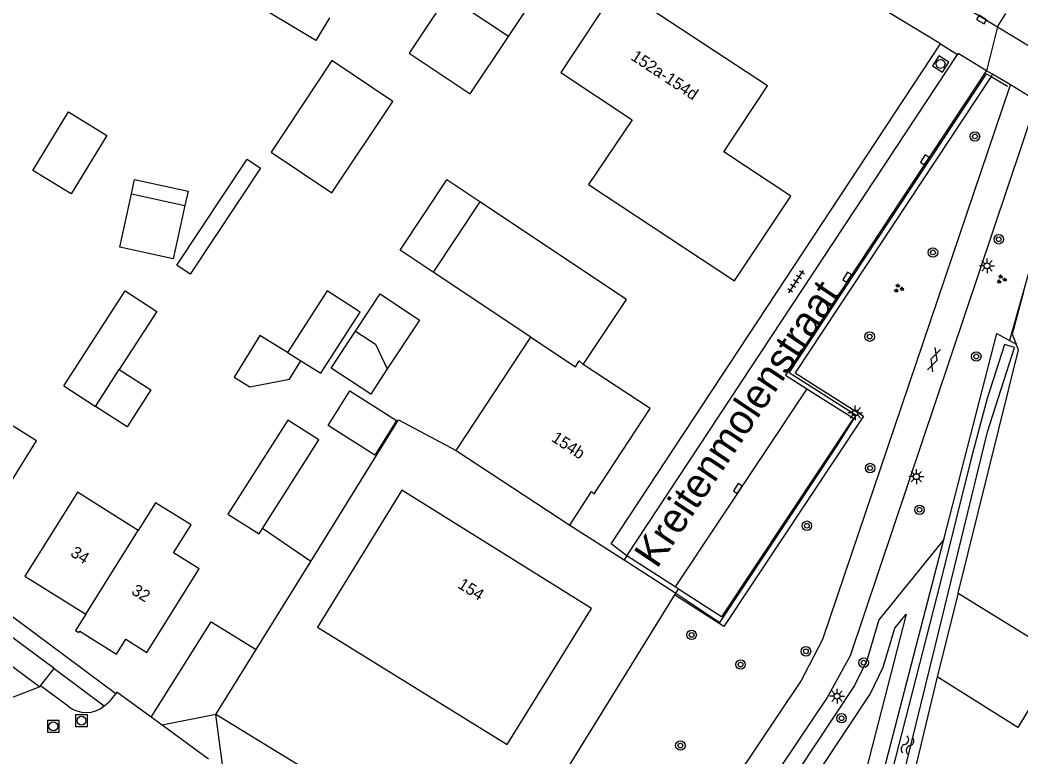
# Model space of a CAD drawing. Extents: x 136000 to 141014, y 402000 to 403500.
# Drawn here: x 138642.8 to 138727.5, y 402060.9 to 402123.2 of the extents above; entities that cross this region are included whole.
import ezdxf

# ---------------------------------------------------------------- set-up
doc = ezdxf.new("R2010")
doc.units = 0
for name, color, linetype in [('gg-afsc-erfafscheiding', 7, 'Continuous'), ('gg-afsc-hekwerk', 7, 'Continuous'), ('gg-anno-huisnummerreeks BGT', 7, 'Continuous'), ('gg-anno-openbare ruimte label', 7, 'Continuous'), ('gg-bbg-bijgebouw', 7, 'Continuous'), ('gg-bbg-gedigitaliseerde bebouwing', 7, 'Continuous'), ('gg-bbg-gedigitaliseerde bijgebouw', 7, 'Continuous'), ('gg-bbg-hoofdgebouw', 7, 'Continuous'), ('gg-bbg-luifel en loopbrug', 7, 'Continuous'), ('gg-bbg-tussenscheiding', 7, 'Continuous'), ('gg-knt-verharding', 7, 'Continuous'), ('gg-knt-verharding nz', 7, 'Continuous'), ('gg-kntw-bovenkant insteek waterloop', 7, 'Continuous'), ('gg-kntw-waterlijn', 7, 'Continuous'), ('gg-kwrk-duiker nz buis', 7, 'Continuous'), ('gt-grn-groengrens', 7, 'Continuous'), ('gt-grn-vlakafsluiter', 7, 'Continuous'), ('gt-grn-weggrens', 7, 'Continuous'), ('gt-symb-boom', 7, 'Continuous'), ('gt-symb-gesloten verharding', 7, 'Continuous'), ('gt-symb-groenvak', 7, 'Continuous'), ('gt-symb-kolk', 7, 'Continuous'), ('gt-symb-lichtmast', 7, 'Continuous'), ('gt-symb-rioolschacht', 7, 'Continuous'), ('gt-symb-tegel verharding', 7, 'Continuous'), ('gt-symb-watersymbool', 7, 'Continuous')]:
    doc.layers.add(name, color=color, linetype=linetype)

# ---------------------------------------------------------------- blocks, each defined once
blk = doc.blocks.new('gt0-KOLK')
at = {"layer": 'gt-symb-kolk'}
blk.add_lwpolyline([(0, 0), (0.375, 0), (0.375, 0.4), (-0.375, 0.4), (-0.375, 0), (0, 0)], dxfattribs=at)
blk = doc.blocks.new('gt0-BOOM')
at = {"layer": 'gt-symb-boom'}
for radius in [0.4, 0.2]:
    blk.add_circle((0, 0), radius, dxfattribs=at)
blk = doc.blocks.new('gt0-GRVAK')
at = {"layer": 'gt-symb-groenvak'}
for p, q in [((-0.11, 0.189), (-0.228, 0.24)), ((-0.182, 0.153), (0.088, 0.153)), ((-0.091, 0.211), (-0.156, 0.322)), ((-0.047, 0.214), (-0.047, 0.393)), ((-0.004, 0.211), (0.061, 0.322)), ((0.015, 0.189), (0.133, 0.24)), ((0.262, -0.052), (0.197, 0.059)), ((0.305, -0.049), (0.305, 0.13)), ((0.349, -0.052), (0.414, 0.059)), ((-0.245, -0.228), (-0.363, -0.177)), ((-0.318, -0.264), (-0.047, -0.264)), ((-0.226, -0.206), (-0.291, -0.095)), ((-0.183, -0.203), (-0.183, -0.024)), ((-0.139, -0.206), (-0.074, -0.095)), ((-0.12, -0.228), (-0.002, -0.177)), ((0.243, -0.074), (0.125, -0.023)), ((0.17, -0.11), (0.441, -0.11)), ((0.368, -0.074), (0.486, -0.023))]:
    blk.add_line(p, q, dxfattribs=at)
blk = doc.blocks.new('gt0-WA')
at = {"layer": 'gt-symb-watersymbool'}
for centre, start, end in [((-0.323, 0.022), 28.07249, 151.92751), ((0.427, 0.422), 208.07248, 331.92751), ((-0.323, -0.428), 28.07249, 151.92751), ((0.427, -0.028), 208.07248, 331.92751)]:
    blk.add_arc(centre, 0.425, start, end, dxfattribs=at)
blk = doc.blocks.new('gt0-LMAST')
at = {"layer": 'gt-symb-lichtmast'}
for p, q in [((-0.182, 0.173), (-0.447, 0.438)), ((-0.005, 0.246), (-0.005, 0.621)), ((0.172, 0.173), (0.437, 0.438)), ((-0.255, -0.004), (-0.63, -0.004)), ((-0.182, -0.181), (-0.447, -0.446)), ((-0.005, -0.254), (-0.005, -0.629)), ((0.437, -0.446), (0.172, -0.181)), ((0.245, -0.004), (0.62, -0.004))]:
    blk.add_line(p, q, dxfattribs=at)
blk.add_circle((-0.005, -0.004), 0.25, dxfattribs=at)
blk = doc.blocks.new('gt0-GESVH1')
at = {"layer": 'gt-symb-gesloten verharding'}
for p, q in [((-0.992, -0.261), (0.008, 0.239)), ((0.008, -0.261), (-0.992, 0.239)), ((0.008, 0.239), (1.008, -0.261)), ((1.008, 0.239), (0.008, -0.261))]:
    blk.add_line(p, q, dxfattribs=at)
blk = doc.blocks.new('gt0-TEG1')
at = {"layer": 'gt-symb-tegel verharding'}
for p, q in [((-1.125, 0), (1.125, 0)), ((-0.9, -0.25), (-0.9, 0.25)), ((-0.45, -0.25), (-0.45, 0.25)), ((0, -0.25), (0, 0.25)), ((0.45, -0.25), (0.45, 0.25)), ((0.9, -0.25), (0.9, 0.25))]:
    blk.add_line(p, q, dxfattribs=at)
blk = doc.blocks.new('gt0-RS')
at = {"layer": 'gt-symb-rioolschacht'}
blk.add_lwpolyline([(-0.5, -0.5), (0.5, -0.5), (0.5, 0.5), (-0.5, 0.5)], close=True, dxfattribs=at)
blk.add_circle((0, 0), 0.375, dxfattribs=at)

msp = doc.modelspace()

# ---------------------------------------------------------------- linework, layer by layer
at = {"layer": 'gg-afsc-erfafscheiding'}
msp.add_line((138674.815, 402089.375), (138679.695, 402086.794), dxfattribs=at)
for points in [[(138727.652, 402100.199), (138726.706, 402096.626), (138727.057, 402095.774)], [(138722.132, 402074.714), (138727.251, 402095.304), (138727.057, 402095.774)]]:
    msp.add_lwpolyline(points, dxfattribs=at)
at = {"layer": 'gg-afsc-hekwerk'}
for p, q in [((138724.93, 402118.398), (138726.3, 402117.582)), ((138667.395, 402077.407), (138674.815, 402089.375)), ((138689.3, 402080.47), (138693.902, 402077.526)), ((138667.395, 402077.407), (138663.319, 402080.19)), ((138662.773, 402069.951), (138667.395, 402077.407)), ((138693.902, 402077.526), (138698.266, 402074.735)), ((138698.162, 402074.567), (138682.963, 402050.064)), ((138698.266, 402074.735), (138698.162, 402074.567)), ((138659.367, 402064.457), (138662.773, 402069.951)), ((138682.963, 402050.064), (138659.367, 402064.457))]:
    msp.add_line(p, q, dxfattribs=at)
msp.add_lwpolyline([(138698.266, 402074.735), (138701.985, 402072.239), (138711.886, 402087.156), (138713.525, 402089.743), (138707.852, 402093.338), (138724.525, 402118.64), (138724.93, 402118.398)], dxfattribs=at)
at = {"layer": 'gg-bbg-bijgebouw'}
for p, q in [((138681.693, 402107.805), (138678.899, 402109.665)), ((138646.511, 402092.239), (138649.186, 402090.514)), ((138663.023, 402079.726), (138663.319, 402080.19)), ((138722.132, 402074.714), (138720.375, 402067.657))]:
    msp.add_line(p, q, dxfattribs=at)
for points in [[(138690.43, 402094.05), (138694.09, 402099.55), (138681.693, 402107.805)], [(138651.192, 402093.624), (138653.867, 402091.899), (138651.861, 402088.788), (138649.186, 402090.514)], [(138663.319, 402080.19), (138668.092, 402087.676), (138665.457, 402089.357), (138660.388, 402081.407), (138663.023, 402079.726)]]:
    msp.add_lwpolyline(points, dxfattribs=at)
at = {"layer": 'gg-bbg-gedigitaliseerde bebouwing'}
for p, q in [((138679.695, 402086.794), (138686, 402096.372)), ((138657.969, 402076.78), (138655.798, 402078.142))]:
    msp.add_line(p, q, dxfattribs=at)
for points in [[(138684.106, 402121.783), (138678.953, 402125.217), (138677.985, 402123.765)], [(138639.839, 402080.62), (138644.2, 402087.6), (138639.042, 402090.823)], [(138652.8, 402080.023), (138647.661, 402083.247), (138643.209, 402076.16)], [(138655.798, 402078.142), (138657.271, 402080.49), (138654.273, 402082.371), (138652.8, 402080.023)]]:
    msp.add_lwpolyline(points, dxfattribs=at)
at = {"layer": 'gg-bbg-gedigitaliseerde bijgebouw'}
for p, q in [((138652.238, 402108.471), (138656.76, 402107.483)), ((138686, 402096.372), (138677.742, 402101.871)), ((138665.443, 402095.064), (138666.561, 402094.374))]:
    msp.add_line(p, q, dxfattribs=at)
for points in [[(138664.038, 402111.995), (138669.192, 402108.56), (138674.351, 402116.3), (138669.189, 402119.741), (138664.038, 402111.995)], [(138646.908, 402115.403), (138650.154, 402113.427), (138647.138, 402108.473), (138643.892, 402110.448), (138646.908, 402115.403)], [(138677.742, 402101.871), (138674.948, 402103.731), (138678.899, 402109.665)], [(138656.76, 402107.483), (138655.775, 402102.98), (138651.253, 402103.968), (138652.238, 402108.471)], [(138646.511, 402092.239), (138651.693, 402100.273), (138654.368, 402098.548), (138651.192, 402093.624)], [(138666.561, 402094.374), (138668.253, 402093.329), (138671.575, 402098.49), (138668.798, 402100.277), (138665.443, 402095.064)], [(138673.872, 402093.681), (138672.47, 402091.551), (138669.129, 402093.751), (138671.191, 402096.883)], [(138671.191, 402096.883), (138672.862, 402095.783), (138673.872, 402093.681)], [(138722.132, 402074.714), (138730.829, 402069.366), (138727.188, 402063.356), (138720.375, 402067.657)]]:
    msp.add_lwpolyline(points, dxfattribs=at)
at = {"layer": 'gg-bbg-hoofdgebouw'}
for p, q in [((138679.695, 402086.794), (138689.3, 402080.47)), ((138643.209, 402076.16), (138648.372, 402072.94))]:
    msp.add_line(p, q, dxfattribs=at)
for points in [[(138684.106, 402121.783), (138688.86, 402128.92), (138681.529, 402133.79)], [(138703.24, 402101.12), (138707.979, 402108.29), (138702.339, 402112.02), (138706.009, 402117.6), (138693.309, 402125.98), (138688.531, 402118.733), (138694.563, 402114.748), (138690.893, 402109.263), (138703.24, 402101.12)], [(138689.3, 402080.47), (138691.128, 402083.31), (138691.36, 402083.13), (138696.099, 402090.33), (138690.43, 402094.05)], [(138675.11, 402083.42), (138667.96, 402071.85), (138684.009, 402061.92), (138691.138, 402073.43), (138675.11, 402083.42)], [(138651.766, 402070.823), (138653.55, 402069.71), (138657.969, 402076.78)], [(138648.372, 402072.94), (138647.515, 402071.566), (138647.793, 402071.395), (138647.862, 402071.505), (138650.978, 402069.559), (138651.766, 402070.823)]]:
    msp.add_lwpolyline(points, dxfattribs=at)
at = {"layer": 'gg-bbg-luifel en loopbrug'}
for points in [[(138668.977, 402123.365), (138667.814, 402121.446), (138661.843, 402125.064), (138662.48, 402126.114)], [(138677.985, 402123.765), (138675.721, 402120.366), (138680.875, 402116.933), (138684.106, 402121.783)], [(138663.151, 402110.662), (138657.189, 402101.697), (138656.07, 402102.441), (138662.032, 402111.406), (138663.151, 402110.662)], [(138652.238, 402108.471), (138652.505, 402109.692), (138657.026, 402108.703), (138656.76, 402107.483)], [(138671.191, 402096.883), (138673.254, 402100.015), (138676.594, 402097.815), (138673.872, 402093.681)], [(138665.443, 402095.064), (138663.088, 402096.519), (138660.911, 402092.994)], [(138660.911, 402092.994), (138662.255, 402092.156), (138665.595, 402092.825), (138666.561, 402094.374)], [(138672.805, 402086.394), (138668.869, 402088.905), (138670.709, 402091.819), (138674.656, 402089.326), (138672.805, 402086.394)]]:
    msp.add_lwpolyline(points, dxfattribs=at)
at = {"layer": 'gg-bbg-tussenscheiding'}
for p, q in [((138681.693, 402107.805), (138677.742, 402101.871)), ((138649.186, 402090.514), (138651.192, 402093.624)), ((138648.372, 402072.94), (138652.8, 402080.023))]:
    msp.add_line(p, q, dxfattribs=at)
msp.add_lwpolyline([(138686, 402096.372), (138689.781, 402093.854), (138690.087, 402094.362), (138690.43, 402094.05)], dxfattribs=at)
at = {"layer": 'gg-knt-verharding'}
for p, q in [((138720.64, 402121.15), (138594.493, 402197.844)), ((138725.472, 402122.614), (138726.184, 402123.725)), ((138725.472, 402122.614), (138731.864, 402118.72)), ((138720.64, 402121.15), (138722.078, 402120.26)), ((138694.129, 402077.87), (138722.078, 402120.26)), ((138724.49, 402118.82), (138724.534, 402118.892)), ((138725.054, 402118.586), (138724.534, 402118.892)), ((138726.565, 402117.696), (138725.054, 402118.586)), ((138726.509, 402117.53), (138726.565, 402117.696)), ((138728.764, 402116.344), (138726.565, 402117.696)), ((138694.129, 402077.87), (138693.902, 402077.526)), ((138698.209, 402075.25), (138694.129, 402077.87)), ((138698.478, 402075.077), (138698.209, 402075.25)), ((138698.266, 402074.735), (138698.487, 402075.071)), ((138698.487, 402075.071), (138698.478, 402075.077)), ((138653.903, 402064.236), (138658.969, 402072.309)), ((138644.549, 402066.886), (138645.697, 402068.364)), ((138645.697, 402068.364), (138649.942, 402065.195)), ((138646.885, 402065.159), (138644.549, 402066.886)), ((138654.829, 402063.561), (138653.903, 402064.236)), ((138658.755, 402060.699), (138654.829, 402063.561))]:
    msp.add_line(p, q, dxfattribs=at)
for points in [[(138596.461, 402201.088), (138597.175, 402200.641), (138606.611, 402194.917), (138640.81, 402174.078), (138651.083, 402167.874), (138694.313, 402141.597), (138725.472, 402122.614)], [(138694.129, 402077.87), (138692.798, 402078.89), (138720.64, 402121.15)], [(138724.534, 402118.892), (138722.132, 402120.349), (138722.078, 402120.26)], [(138724.49, 402118.82), (138707.53, 402093.159), (138709.349, 402092.01)], [(138694.239, 402045.46), (138708.838, 402067.25), (138710.689, 402070.82), (138726.509, 402117.53)], [(138728.729, 402116.24), (138713.018, 402069.42), (138711.06, 402065.89), (138696.371, 402044.028)], [(138650.902, 402066.211), (138609.123, 402097.319), (138599.492, 402104.513), (138599.381, 402104.369)], [(138709.349, 402092.01), (138713.296, 402089.516), (138702.139, 402072.726), (138698.487, 402075.071)], [(138653.903, 402064.236), (138651.006, 402066.348), (138650.902, 402066.211)]]:
    msp.add_lwpolyline(points, dxfattribs=at)
msp.add_arc((138648.391, 402067.066), 2.43, 231.6918, 309.6576, dxfattribs=at)
at = {"layer": 'gg-knt-verharding nz'}
for p, q in [((138709.349, 402092.01), (138698.209, 402075.25)), ((138645.697, 402068.364), (138640.626, 402072.116)), ((138639.428, 402070.54), (138644.476, 402066.791)), ((138644.476, 402066.791), (138644.549, 402066.886))]:
    msp.add_line(p, q, dxfattribs=at)
msp.add_arc((138647.688, 402068.286), 3.826, 306.09717, 327.1495, dxfattribs=at)
at = {"layer": 'gg-kntw-bovenkant insteek waterloop'}
for p, q in [((138726.493, 402096.087), (138727.057, 402095.774)), ((138704.797, 402016.949), (138720.918, 402079.264)), ((138720.375, 402067.657), (138707.99, 402015.993))]:
    msp.add_line(p, q, dxfattribs=at)
msp.add_lwpolyline([(138720.918, 402079.264), (138725.397, 402096.68), (138726.493, 402096.087)], dxfattribs=at)
at = {"layer": 'gg-kntw-waterlijn'}
msp.add_lwpolyline([(138707.158, 402017.104), (138720.158, 402070.109), (138724.634, 402088.357), (138726.908, 402095.488), (138726.067, 402095.757), (138724.605, 402091.174), (138723.243, 402086.115), (138720.647, 402075.687), (138716.782, 402060.596), (138708.541, 402028.422), (138705.748, 402017.519), (138707.158, 402017.104)], dxfattribs=at)
at = {"layer": 'gg-kwrk-duiker nz buis'}
msp.add_lwpolyline([(138712.426, 402181.256), (138694.472, 402158.147), (138695.949, 402158.033), (138732.111, 402134.603), (138731.805, 402114.943), (138726.493, 402096.087)], dxfattribs=at)
at = {"layer": 'gt-grn-groengrens'}
for p, q in [((138725.054, 402118.586), (138724.93, 402118.398)), ((138659.367, 402064.457), (138654.829, 402063.561))]:
    msp.add_line(p, q, dxfattribs=at)
for points in [[(138724.93, 402118.398), (138708.368, 402093.339), (138709.669, 402092.517)], [(138709.669, 402092.517), (138714.136, 402089.695), (138702.312, 402071.902), (138698.162, 402074.567)], [(138720.918, 402079.264), (138715.431, 402072.48), (138714.405, 402069.025), (138713.38, 402066.92), (138698.914, 402045.114), (138693.909, 402038.606)], [(138696.127, 402039.029), (138700.135, 402044.241), (138714.685, 402066.174), (138715.808, 402068.479), (138716.784, 402071.768), (138717.749, 402072.96), (138707.305, 402032.358), (138696.127, 402039.029)]]:
    msp.add_lwpolyline(points, dxfattribs=at)
at = {"layer": 'gt-grn-vlakafsluiter'}
for p, q in [((138658.969, 402072.309), (138662.773, 402069.951)), ((138659.989, 402059.804), (138659.367, 402064.457))]:
    msp.add_line(p, q, dxfattribs=at)
at = {"layer": 'gt-grn-weggrens'}
for p, q in [((138725.472, 402122.614), (138724.534, 402118.892)), ((138644.476, 402066.791), (138639.329, 402064.805))]:
    msp.add_line(p, q, dxfattribs=at)

# ---------------------------------------------------------------- block references
at = {"layer": 'gt-symb-boom'}
for p in [(138723.561, 402113.333), (138720.011, 402103.528), (138714.656, 402096.411), (138718.877, 402081.772), (138709.346, 402080.424), (138699.602, 402071.191), (138709.268, 402069.804), (138703.739, 402068.688), (138714.148, 402068.845), (138712.277, 402064.149), (138698.649, 402061.835)]:
    msp.add_blockref('gt0-BOOM', p, dxfattribs=at)
at = {"layer": 'gt-symb-boom', "rotation": 35.804105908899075}
for p in [(138725.574, 402104.639), (138723.673, 402094.729), (138714.695, 402085.299)]:
    msp.add_blockref('gt0-BOOM', p, dxfattribs=at)
at = {"layer": 'gt-symb-gesloten verharding', "rotation": 71.27513193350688}
msp.add_blockref('gt0-GESVH1', (138720.082, 402094.456), dxfattribs=at)
at = {"layer": 'gt-symb-groenvak'}
for p in [(138725.795, 402101.26), (138717.099, 402100.488)]:
    msp.add_blockref('gt0-GRVAK', p, dxfattribs=at)
at = {"layer": 'gt-symb-kolk'}
for p, rotation in [((138724.227, 402123.379), 148.74151469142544), ((138719.482, 402111.241), 56.54839854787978), ((138712.922, 402101.314), 56.54839854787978), ((138703.671, 402083.466), 56.54839854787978)]:
    msp.add_blockref('gt0-KOLK', p, dxfattribs=dict(at, rotation=rotation))
at = {"layer": 'gt-symb-lichtmast'}
for p in [(138724.587, 402102.402), (138713.442, 402089.97), (138718.609, 402084.576), (138711.904, 402066.017)]:
    msp.add_blockref('gt0-LMAST', p, dxfattribs=at)
at = {"layer": 'gt-symb-rioolschacht', "rotation": -31.877816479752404}
msp.add_blockref('gt0-RS', (138720.653, 402119.466), dxfattribs=at)
at = {"layer": 'gt-symb-rioolschacht'}
for p in [(138648.011, 402063.946), (138645.632, 402063.465)]:
    msp.add_blockref('gt0-RS', p, dxfattribs=at)
at = {"layer": 'gt-symb-tegel verharding', "rotation": 56.62779761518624}
msp.add_blockref('gt0-TEG1', (138708.432, 402101.065), dxfattribs=at)
at = {"layer": 'gt-symb-watersymbool', "rotation": 75.5744682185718}
msp.add_blockref('gt0-WA', (138717.833, 402061.836), dxfattribs=at)

# ---------------------------------------------------------------- texts
at = {"layer": 'gg-anno-huisnummerreeks BGT'}
for s, rotation, p in [('152a-154d', 326.6, (138694.393, 402119.873)), ('154b', 326.6, (138687.674, 402087.631)), ('34', 328.1, (138647.003, 402077.919)), ('32', 328, (138652.154, 402074.707)), ('154', 328.1, (138679.755, 402075.223))]:
    msp.add_text(s, height=1, rotation=rotation, dxfattribs=at).set_placement(p)
at = {"layer": 'gg-anno-openbare ruimte label'}
msp.add_text('Kreitenmolenstraat', height=2.5, rotation=56.2, dxfattribs=at).set_placement((138696.669, 402076.724))

doc.saveas('drawing.dxf')
